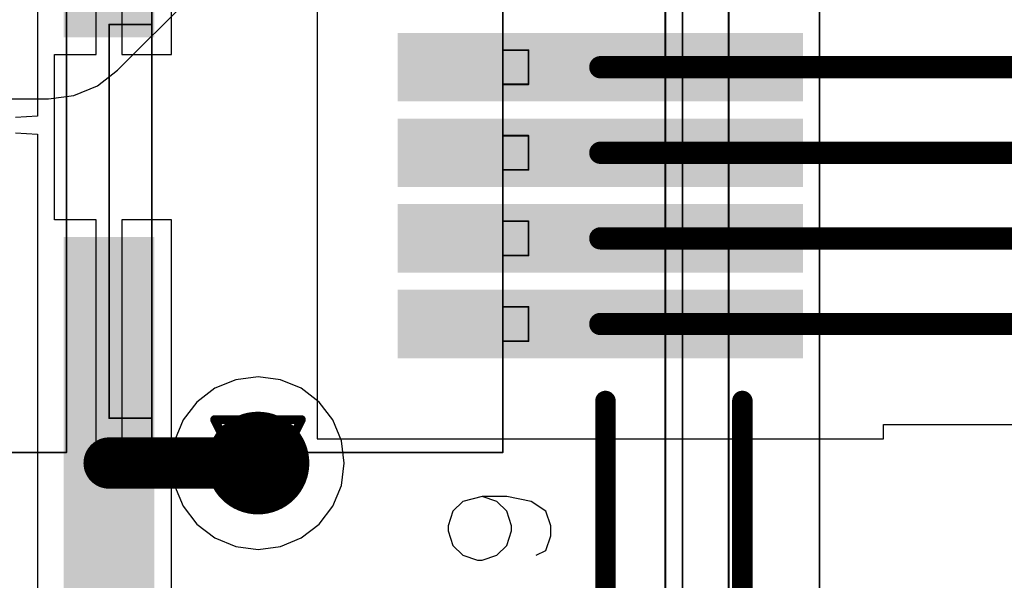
# Model space of a CAD drawing. Header units: millimetres. Extents: x 138 to 555, y 26 to 334.
# Tile 306 of 656: x 224.3 to 230.05, y 226.76 to 230.03. Entities that reach past the tile are written whole.
import ezdxf

# ---------------------------------------------------------------- set-up
doc = ezdxf.new("R2010")
doc.units = ezdxf.units.MM
for name, color, linetype in [('BottomLayer', 5, 'Continuous'), ('DrillDrawing', 1, 'Continuous'), ('Mechanical20', 56, 'Continuous'), ('Mechanical27', 56, 'Continuous'), ('MidLayer1', 16, 'Continuous'), ('MidLayer2', 76, 'Continuous'), ('MidLayer3', 90, 'Continuous'), ('MidLayer4', 156, 'Continuous'), ('MultiLayer', 9, 'Continuous'), ('TopLayer', 1, 'Continuous'), ('TopOverlay', 2, 'Continuous'), ('TopPaste', 8, 'Continuous'), ('TopSolder', 216, 'Continuous'), ('ViaHoleLayer', 16, 'Continuous')]:
    doc.layers.add(name, color=color, linetype=linetype)

# ---------------------------------------------------------------- blocks, each defined once
blk = doc.blocks.new('CON_SAMTEC_QSH_060_01_L_D_A_808')
at = {"layer": 'Mechanical20', "const_width": 0.01}
blk.add_lwpolyline([(20.65, 4.15), (-20.6, 4.15)], dxfattribs=at)
at = {"layer": 'Mechanical27'}
for p, q in [((-1.6556, 2.5514), (-1.7128, 2.4657)), ((-1.5699, 2.5799), (-1.6556, 2.5514)), ((-1.5128, 2.5799), (-1.5699, 2.5799)), ((-1.4271, 2.5514), (-1.5128, 2.5799)), ((-1.3985, 2.4942), (-1.4271, 2.5514)), ((-1.7128, 2.4657), (-1.7413, 2.3229)), ((-1.7413, 2.3229), (-1.7413, 2.18)), ((-1.6556, 2.3229), (-1.7128, 2.2657)), ((-1.5699, 2.3514), (-1.6556, 2.3229)), ((-1.5414, 2.3514), (-1.5699, 2.3514)), ((-1.4557, 2.3229), (-1.5414, 2.3514)), ((-1.3985, 2.2657), (-1.4557, 2.3229)), ((-1.7128, 2.2657), (-1.7413, 2.18)), ((-1.37, 2.18), (-1.3985, 2.2657)), ((-1.7413, 2.18), (-1.7128, 2.0658)), ((-1.3985, 2.0658), (-1.37, 2.1515)), ((-1.37, 2.1515), (-1.37, 2.18)), ((-1.7128, 2.0658), (-1.6556, 2.0086)), ((-1.4557, 2.0086), (-1.3985, 2.0658)), ((-1.6556, 2.0086), (-1.5699, 1.9801)), ((-1.5699, 1.9801), (-1.5414, 1.9801)), ((-1.5414, 1.9801), (-1.4557, 2.0086))]:
    blk.add_line(p, q, dxfattribs=at)
at = {"layer": 'Mechanical27', "const_width": 0.01}
for points in [[(20.635, 3.62), (-20.635, 3.62)], [(18.547, 3.35), (-18.55, 3.35)], [(18.5, 3.25), (-18.5, 3.25)], [(-4.15, 2.45), (-4.35, 2.45)], [(-4.35, 2.3), (-4.35, 2.45)], [(-4.15, 2.3), (-4.15, 2.45)], [(-3.65, 2.45), (-3.85, 2.45)], [(-3.85, 2.3), (-3.85, 2.45)], [(-3.65, 2.3), (-3.65, 2.45)], [(-3.15, 2.45), (-3.35, 2.45)], [(-3.35, 2.3), (-3.35, 2.45)], [(-3.15, 2.3), (-3.15, 2.45)], [(-2.65, 2.45), (-2.85, 2.45)], [(-2.85, 2.3), (-2.85, 2.45)], [(-2.65, 2.3), (-2.65, 2.45)], [(-2, 2.3), (-18, 2.3)], [(-4.15, 2.3), (-4.35, 2.3)], [(-3.65, 2.3), (-3.85, 2.3)], [(-3.15, 2.3), (-3.35, 2.3)], [(-2.65, 2.3), (-2.85, 2.3)], [(-2, 0.25), (-2, 2.3)], [(-2, 0.25), (-18, 0.25)], [(-2.2, 0.25), (-4.5, 0.25)], [(-4.5, 0), (-4.5, 0.25)], [(-2.2, 0), (-2.2, 0.25)], [(-2.2, 0), (-4.5, 0)], [(-2, -0.25), (-18, -0.25)], [(-2, -2.3), (-2, -0.25)]]:
    blk.add_lwpolyline(points, dxfattribs=at)
at = {"layer": 'Mechanical27', "const_width": 0.005}
for points in [[(-4.3525, 2.45, 1), (-4.3475, 2.45, 1)], [(-4.3525, 2.45, 1), (-4.3475, 2.45, 1)], [(-4.1525, 2.45, 1), (-4.1475, 2.45, 1)], [(-4.1525, 2.45, 1), (-4.1475, 2.45, 1)], [(-3.8525, 2.45, 1), (-3.8475, 2.45, 1)], [(-3.8525, 2.45, 1), (-3.8475, 2.45, 1)], [(-3.6525, 2.45, 1), (-3.6475, 2.45, 1)], [(-3.6525, 2.45, 1), (-3.6475, 2.45, 1)], [(-3.3525, 2.45, 1), (-3.3475, 2.45, 1)], [(-3.3525, 2.45, 1), (-3.3475, 2.45, 1)], [(-3.1525, 2.45, 1), (-3.1475, 2.45, 1)], [(-3.1525, 2.45, 1), (-3.1475, 2.45, 1)], [(-2.8525, 2.45, 1), (-2.8475, 2.45, 1)], [(-2.8525, 2.45, 1), (-2.8475, 2.45, 1)], [(-2.6525, 2.45, 1), (-2.6475, 2.45, 1)], [(-2.6525, 2.45, 1), (-2.6475, 2.45, 1)], [(-4.3525, 2.3, 1), (-4.3475, 2.3, 1)], [(-4.3525, 2.3, 1), (-4.3475, 2.3, 1)], [(-4.1525, 2.3, 1), (-4.1475, 2.3, 1)], [(-4.1525, 2.3, 1), (-4.1475, 2.3, 1)], [(-3.8525, 2.3, 1), (-3.8475, 2.3, 1)], [(-3.8525, 2.3, 1), (-3.8475, 2.3, 1)], [(-3.6525, 2.3, 1), (-3.6475, 2.3, 1)], [(-3.6525, 2.3, 1), (-3.6475, 2.3, 1)], [(-3.3525, 2.3, 1), (-3.3475, 2.3, 1)], [(-3.3525, 2.3, 1), (-3.3475, 2.3, 1)], [(-3.1525, 2.3, 1), (-3.1475, 2.3, 1)], [(-3.1525, 2.3, 1), (-3.1475, 2.3, 1)], [(-2.8525, 2.3, 1), (-2.8475, 2.3, 1)], [(-2.8525, 2.3, 1), (-2.8475, 2.3, 1)], [(-2.6525, 2.3, 1), (-2.6475, 2.3, 1)], [(-2.6525, 2.3, 1), (-2.6475, 2.3, 1)], [(-2.0025, 2.3, 1), (-1.9975, 2.3, 1)], [(-2.0025, 2.3, 1), (-1.9975, 2.3, 1)], [(-4.5025, 0.25, 1), (-4.4975, 0.25, 1)], [(-4.5025, 0.25, 1), (-4.4975, 0.25, 1)], [(-2.2025, 0.25, 1), (-2.1975, 0.25, 1)], [(-2.2025, 0.25, 1), (-2.1975, 0.25, 1)], [(-2.0025, 0.25, 1), (-1.9975, 0.25, 1)], [(-2.0025, 0.25, 1), (-1.9975, 0.25, 1)], [(-4.5025, 0, 1), (-4.4975, 0, 1)], [(-4.5025, 0, 1), (-4.4975, 0, 1)], [(-2.2025, 0, 1), (-2.1975, 0, 1)], [(-2.2025, 0, 1), (-2.1975, 0, 1)], [(-2.0025, -0.25, 1), (-1.9975, -0.25, 1)], [(-2.0025, -0.25, 1), (-1.9975, -0.25, 1)]]:
    blk.add_lwpolyline(points, format="xyb", close=True, dxfattribs=at)
at = {"layer": 'TopLayer'}
for points in [[(-4.1, 1.735), (-4.1, 4.005), (-4.4, 1.735), (-4.4, 4.005)], [(-3.6, 1.735), (-3.6, 4.005), (-3.9, 1.735), (-3.9, 4.005)], [(-3.1, 1.735), (-3.1, 4.005), (-3.4, 1.735), (-3.4, 4.005)], [(-2.6, 1.735), (-2.6, 4.005), (-2.9, 1.735), (-2.9, 4.005)], [(-9.175, -0.215), (-4.475, -0.215), (-9.175, 0.215), (-4.475, 0.215)], [(-3.2075, -0.215), (-0.6675, -0.215), (-3.2075, 0.215), (-0.6675, 0.215)]]:
    blk.add_solid(points, dxfattribs=at)
at = {"layer": 'TopOverlay', "const_width": 0.12}
for points in [[(2.3, 3.7), (-2.3, 3.7)], [(2.3, 2.9), (-2.3, 2.9)]]:
    blk.add_lwpolyline(points, dxfattribs=at)
at = {"layer": 'TopOverlay', "const_width": 0.06}
for points in [[(-2.33, 3.7, 1), (-2.27, 3.7, 1)], [(-2.33, 2.9, 1), (-2.27, 2.9, 1)]]:
    blk.add_lwpolyline(points, format="xyb", close=True, dxfattribs=at)
at = {"layer": 'TopPaste'}
for points in [[(-4.1, 1.735), (-4.1, 4.005), (-4.4, 1.735), (-4.4, 4.005)], [(-3.6, 1.735), (-3.6, 4.005), (-3.9, 1.735), (-3.9, 4.005)], [(-3.1, 1.735), (-3.1, 4.005), (-3.4, 1.735), (-3.4, 4.005)], [(-2.6, 1.735), (-2.6, 4.005), (-2.9, 1.735), (-2.9, 4.005)], [(-9.175, -0.215), (-4.475, -0.215), (-9.175, 0.215), (-4.475, 0.215)], [(-3.2075, -0.215), (-0.6675, -0.215), (-3.2075, 0.215), (-0.6675, 0.215)]]:
    blk.add_solid(points, dxfattribs=at)
at = {"layer": 'TopSolder'}
for points in [[(-4.05, 1.685), (-4.05, 4.055), (-4.45, 1.685), (-4.45, 4.055)], [(-3.55, 1.685), (-3.55, 4.055), (-3.95, 1.685), (-3.95, 4.055)], [(-3.05, 1.685), (-3.05, 4.055), (-3.45, 1.685), (-3.45, 4.055)], [(-2.55, 1.685), (-2.55, 4.055), (-2.95, 1.685), (-2.95, 4.055)], [(-9.225, -0.265), (-4.425, -0.265), (-9.225, 0.265), (-4.425, 0.265)], [(-3.2575, -0.265), (-0.6175, -0.265), (-3.2575, 0.265), (-0.6175, 0.265)]]:
    blk.add_solid(points, dxfattribs=at)

msp = doc.modelspace()

# ---------------------------------------------------------------- linework, layer by layer
at = {"layer": 'BottomLayer'}
for p, q in [((224.8701, 229.7401), (226.0823, 230.9523)), ((224.7521, 229.6495), (224.8701, 229.7401)), ((224.6146, 229.5926), (224.7521, 229.6495)), ((220.4834, 229.5732), (224.4671, 229.5732)), ((224.4671, 229.5732), (224.6146, 229.5926))]:
    msp.add_line(p, q, dxfattribs=at)
at = {"layer": 'BottomLayer', "const_width": 0.3}
msp.add_lwpolyline([(225.5403, 227.4449, 1), (225.8403, 227.4449, 1)], format="xyb", close=True, dxfattribs=at)
at = {"layer": 'DrillDrawing', "const_width": 0.0508}
for points in [[(225.4363, 227.6989), (225.9443, 227.6989)], [(225.4363, 227.6989), (225.6903, 227.1909)], [(225.6903, 227.1909), (225.9443, 227.6989)], [(225.5379, 227.5973), (225.8427, 227.5973)], [(225.5379, 227.5973), (225.6903, 227.2925)], [(225.6903, 227.2925), (225.8427, 227.5973)]]:
    msp.add_lwpolyline(points, dxfattribs=at)
at = {"layer": 'DrillDrawing', "const_width": 0.0254}
for points in [[(225.4236, 227.6989, 1), (225.449, 227.6989, 1)], [(225.4236, 227.6989, 1), (225.449, 227.6989, 1)], [(225.9316, 227.6989, 1), (225.957, 227.6989, 1)], [(225.9316, 227.6989, 1), (225.957, 227.6989, 1)], [(225.5252, 227.5973, 1), (225.5506, 227.5973, 1)], [(225.5252, 227.5973, 1), (225.5506, 227.5973, 1)], [(225.83, 227.5973, 1), (225.8554, 227.5973, 1)], [(225.83, 227.5973, 1), (225.8554, 227.5973, 1)], [(225.6776, 227.2925, 1), (225.703, 227.2925, 1)], [(225.6776, 227.2925, 1), (225.703, 227.2925, 1)], [(225.6776, 227.1909, 1), (225.703, 227.1909, 1)], [(225.6776, 227.1909, 1), (225.703, 227.1909, 1)]]:
    msp.add_lwpolyline(points, format="xyb", close=True, dxfattribs=at)
at = {"layer": 'MidLayer1'}
for p, q in [((224.4009, 234.9807), (224.4009, 229.4719)), ((224.4009, 229.4719), (224.2739, 229.4635)), ((224.2739, 229.3748), (224.4009, 229.3664)), ((224.4009, 229.3664), (224.4009, 226.0302))]:
    msp.add_line(p, q, dxfattribs=at)
at = {"layer": 'MidLayer1', "const_width": 0.3}
msp.add_lwpolyline([(225.5403, 227.4449, 1), (225.8403, 227.4449, 1)], format="xyb", close=True, dxfattribs=at)
at = {"layer": 'MidLayer2', "const_width": 0.3}
msp.add_lwpolyline([(225.5403, 227.4449, 1), (225.8403, 227.4449, 1)], format="xyb", close=True, dxfattribs=at)
at = {"layer": 'MidLayer3', "const_width": 0.3}
msp.add_lwpolyline([(225.5403, 227.4449, 1), (225.8403, 227.4449, 1)], format="xyb", close=True, dxfattribs=at)
at = {"layer": 'MidLayer4'}
for p, q in [((225.6903, 227.9492), (225.5598, 227.932)), ((225.8208, 227.932), (225.6903, 227.9492)), ((225.5598, 227.932), (225.4382, 227.8816)), ((225.9425, 227.8816), (225.8208, 227.932)), ((225.4382, 227.8816), (225.3337, 227.8015)), ((226.0469, 227.8015), (225.9425, 227.8816)), ((225.3337, 227.8015), (225.2536, 227.697)), ((226.1271, 227.697), (226.0469, 227.8015)), ((225.2536, 227.697), (225.2032, 227.5754)), ((226.1774, 227.5754), (226.1271, 227.697)), ((225.2032, 227.5754), (225.186, 227.4449)), ((226.1946, 227.4449), (226.1774, 227.5754)), ((225.186, 227.4449), (225.2032, 227.3143)), ((226.1774, 227.3143), (226.1946, 227.4449)), ((225.2032, 227.3143), (225.2536, 227.1927)), ((226.1271, 227.1927), (226.1774, 227.3143)), ((225.2536, 227.1927), (225.3337, 227.0883)), ((226.0469, 227.0883), (226.1271, 227.1927)), ((225.3337, 227.0883), (225.4382, 227.0081)), ((225.9425, 227.0081), (226.0469, 227.0883)), ((225.4382, 227.0081), (225.5598, 226.9577)), ((225.8208, 226.9577), (225.9425, 227.0081)), ((225.5598, 226.9577), (225.6903, 226.9406)), ((225.6903, 226.9406), (225.8208, 226.9577))]:
    msp.add_line(p, q, dxfattribs=at)
at = {"layer": 'MidLayer4', "const_width": 0.3}
msp.add_lwpolyline([(225.5403, 227.4449, 1), (225.8403, 227.4449, 1)], format="xyb", close=True, dxfattribs=at)
at = {"layer": 'MultiLayer', "const_width": 0.3}
msp.add_lwpolyline([(225.5403, 227.4449, 1), (225.8403, 227.4449, 1)], format="xyb", close=True, dxfattribs=at)
at = {"layer": 'TopLayer'}
for p, q in [((224.7455, 229.8324), (224.7455, 232.3324)), ((224.8955, 232.3324), (224.8955, 229.8324)), ((225.1855, 229.8324), (225.1855, 231.3081)), ((226.0355, 230.0874), (226.0355, 229.5874)), ((224.5006, 228.8649), (224.5006, 229.8324)), ((224.5006, 229.8324), (224.7455, 229.8324)), ((224.8955, 229.8324), (225.1855, 229.8324)), ((226.0355, 229.5874), (226.0355, 228.0874)), ((224.7455, 228.8649), (224.5006, 228.8649)), ((224.7455, 227.4449), (224.7455, 228.8649)), ((225.1855, 228.8649), (224.8955, 228.8649)), ((224.8955, 228.8649), (224.8955, 227.5199)), ((225.1855, 227.5199), (225.1855, 228.8649)), ((226.0355, 228.0874), (226.0355, 227.5874)), ((229.3455, 227.5874), (229.3455, 227.6695)), ((229.3455, 227.6695), (231.2127, 227.6695)), ((226.0355, 227.5874), (229.3455, 227.5874)), ((224.8955, 227.5199), (225.1855, 227.5199)), ((224.8205, 227.4449), (224.7455, 227.4449)), ((224.8205, 227.3699), (224.8205, 227.4449)), ((225.1855, 227.3699), (224.8205, 227.3699)), ((225.1855, 226.1351), (225.1855, 227.3699))]:
    msp.add_line(p, q, dxfattribs=at)
for points, const_width in [([(227.6904, 229.7574), (230.3409, 229.7574)], 0.13), ([(227.6904, 229.2574), (230.6209, 229.2574)], 0.13), ([(227.6904, 228.7574), (230.9435, 228.7574)], 0.13), ([(227.6904, 228.2574), (231.2127, 228.2574)], 0.13), ([(224.8204, 227.4449), (225.6903, 227.4449)], 0.3)]:
    msp.add_lwpolyline(points, dxfattribs=dict(at, const_width=const_width))
for points, const_width in [([(227.6579, 229.7574, 1), (227.7229, 229.7574, 1)], 0.065), ([(227.6579, 229.2574, 1), (227.7229, 229.2574, 1)], 0.065), ([(227.6579, 228.7574, 1), (227.7229, 228.7574, 1)], 0.065), ([(227.6579, 228.2574, 1), (227.7229, 228.2574, 1)], 0.065), ([(225.5403, 227.4449, 1), (225.8403, 227.4449, 1)], 0.3), ([(224.7455, 227.4449, 1), (224.8954, 227.4449, 1)], 0.15), ([(225.6153, 227.4449, 1), (225.7653, 227.4449, 1)], 0.15)]:
    msp.add_lwpolyline(points, format="xyb", close=True, dxfattribs=dict(at, const_width=const_width))
at = {"layer": 'ViaHoleLayer', "const_width": 0.15}
msp.add_lwpolyline([(225.6153, 227.4449, 1), (225.7653, 227.4449, 1)], format="xyb", close=True, dxfattribs=at)

# ---------------------------------------------------------------- block references
at = {"rotation": 270}
msp.add_blockref('CON_SAMTEC_QSH_060_01_L_D_A_808', (224.8205, 225.5074), dxfattribs=at)

doc.saveas('drawing.dxf')
